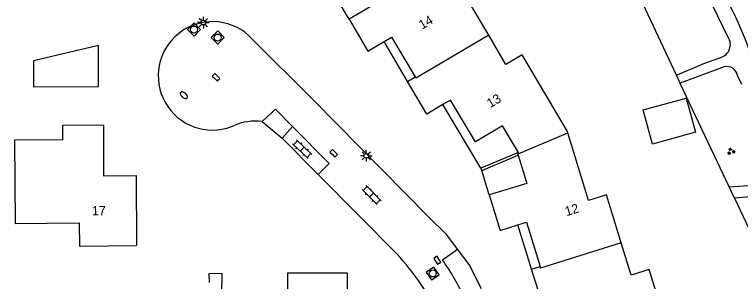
# Model space of a CAD drawing. Extents: x 128999 to 131010, y 395498 to 399007.
# Drawn here: x 130734.1 to 130812.2, y 395555.2 to 395583.9 of the extents above; entities that cross this region are included whole.
import ezdxf

# ---------------------------------------------------------------- set-up
doc = ezdxf.new("R2010")
doc.units = 0
for name, color, linetype in [('gg-afsc-erfafscheiding', 7, 'Continuous'), ('gg-afsc-hekwerk', 7, 'Continuous'), ('gg-afsc-muur', 7, 'Continuous'), ('gg-anno-huisnummerreeks BGT', 7, 'Continuous'), ('gg-bbg-bijgebouw', 7, 'Continuous'), ('gg-bbg-gedigitaliseerde bebouwing', 7, 'Continuous'), ('gg-bbg-gedigitaliseerde bijgebouw', 7, 'Continuous'), ('gg-bbg-hoofdgebouw', 7, 'Continuous'), ('gg-bbg-luifel en loopbrug', 7, 'Continuous'), ('gg-bbg-tussenscheiding', 7, 'Continuous'), ('gg-knt-onverhard', 7, 'Continuous'), ('gg-knt-verharding', 7, 'Continuous'), ('gg-knt-verharding nz', 7, 'Continuous'), ('gt-symb-brandkraan', 7, 'Continuous'), ('gt-symb-groenvak', 7, 'Continuous'), ('gt-symb-klinker verharding', 7, 'Continuous'), ('gt-symb-kolk', 7, 'Continuous'), ('gt-symb-lichtmast', 7, 'Continuous'), ('gt-symb-rioolschacht', 7, 'Continuous')]:
    doc.layers.add(name, color=color, linetype=linetype)

# ---------------------------------------------------------------- blocks, each defined once
blk = doc.blocks.new('gt0-GRVAK')
at = {"layer": 'gt-symb-groenvak'}
for p, q in [((-0.11, 0.189), (-0.228, 0.24)), ((-0.182, 0.153), (0.088, 0.153)), ((-0.091, 0.211), (-0.156, 0.322)), ((-0.047, 0.214), (-0.047, 0.393)), ((-0.004, 0.211), (0.061, 0.322)), ((0.015, 0.189), (0.133, 0.24)), ((0.262, -0.052), (0.197, 0.059)), ((0.305, -0.049), (0.305, 0.13)), ((0.349, -0.052), (0.414, 0.059)), ((-0.245, -0.228), (-0.363, -0.177)), ((-0.318, -0.264), (-0.047, -0.264)), ((-0.226, -0.206), (-0.291, -0.095)), ((-0.183, -0.203), (-0.183, -0.024)), ((-0.139, -0.206), (-0.074, -0.095)), ((-0.12, -0.228), (-0.002, -0.177)), ((0.243, -0.074), (0.125, -0.023)), ((0.17, -0.11), (0.441, -0.11)), ((0.368, -0.074), (0.486, -0.023))]:
    blk.add_line(p, q, dxfattribs=at)
blk = doc.blocks.new('gt0-LMAST')
at = {"layer": 'gt-symb-lichtmast'}
for p, q in [((-0.182, 0.173), (-0.447, 0.438)), ((-0.005, 0.246), (-0.005, 0.621)), ((0.172, 0.173), (0.437, 0.438)), ((-0.255, -0.004), (-0.63, -0.004)), ((-0.182, -0.181), (-0.447, -0.446)), ((-0.005, -0.254), (-0.005, -0.629)), ((0.437, -0.446), (0.172, -0.181)), ((0.245, -0.004), (0.62, -0.004))]:
    blk.add_line(p, q, dxfattribs=at)
blk.add_circle((-0.005, -0.004), 0.25, dxfattribs=at)
blk = doc.blocks.new('gt0-KOLK')
at = {"layer": 'gt-symb-kolk'}
blk.add_lwpolyline([(0, 0), (0.375, 0), (0.375, 0.4), (-0.375, 0.4), (-0.375, 0), (0, 0)], dxfattribs=at)
blk = doc.blocks.new('gt0-RS')
at = {"layer": 'gt-symb-rioolschacht'}
blk.add_lwpolyline([(-0.5, -0.5), (0.5, -0.5), (0.5, 0.5), (-0.5, 0.5)], close=True, dxfattribs=at)
blk.add_circle((0, 0), 0.375, dxfattribs=at)
blk = doc.blocks.new('gt0-KL1')
at = {"layer": 'gt-symb-klinker verharding'}
for p, q in [((-1.15, 0.3), (1.15, 0.3)), ((-1, -0.3), (-1, 0.3)), ((-0.5, 0.3), (-0.5, 0.45)), ((0, -0.3), (0, 0.3)), ((0.5, 0.3), (0.5, 0.45)), ((1, -0.3), (1, 0.3)), ((-1.15, -0.3), (1.15, -0.3)), ((-0.5, -0.45), (-0.5, -0.3)), ((0.5, -0.45), (0.5, -0.3))]:
    blk.add_line(p, q, dxfattribs=at)
blk = doc.blocks.new('gt0-BR')
at = {"layer": 'gt-symb-brandkraan'}
for centre, radius, start, end in [((-0.244, 0), 0.206, 107.56694, 252.43307), ((0.599, -2.664), 3, 106.89205, 107.56694), ((0, -0.691), 0.938, 73.10799, 106.89205), ((-0.599, -2.664), 3, 72.43309, 73.10799), ((0.244, 0), 0.206, 287.56695, 72.43309), ((0.599, 2.664), 3, 252.43307, 253.10797), ((0, 0.691), 0.938, 253.10797, 286.89206), ((-0.599, 2.664), 3, 286.89206, 287.56695)]:
    blk.add_arc(centre, radius, start, end, dxfattribs=at)

msp = doc.modelspace()

# ---------------------------------------------------------------- linework, layer by layer
at = {"layer": 'gg-afsc-erfafscheiding'}
for p, q in [((130810.935, 395565.386), (130805.708, 395576.437)), ((130811.499, 395564.194), (130810.935, 395565.386)), ((130811.499, 395564.194), (130815.688, 395555.336))]:
    msp.add_line(p, q, dxfattribs=at)
at = {"layer": 'gg-afsc-hekwerk'}
for p, q in [((130805.262, 395577.396), (130799.668, 395589.426)), ((130805.659, 395576.543), (130805.262, 395577.396)), ((130805.708, 395576.437), (130805.659, 395576.543))]:
    msp.add_line(p, q, dxfattribs=at)
at = {"layer": 'gg-afsc-muur'}
msp.add_line((130784.229, 395567.405), (130784.328, 395567.153), dxfattribs=at)
at = {"layer": 'gg-bbg-bijgebouw'}
msp.add_lwpolyline([(130736.114, 395578.942), (130736.126, 395576.141), (130743.128, 395576.171), (130743.109, 395580.582), (130736.114, 395578.942)], dxfattribs=at)
at = {"layer": 'gg-bbg-gedigitaliseerde bebouwing'}
for points in [[(130785.098, 395581.669), (130782.35, 395586.32), (130780.62, 395585.31), (130777.281, 395591.012), (130772.219, 395588.087)], [(130793.587, 395571.199), (130793.54, 395571.35), (130788.68, 395579.58), (130786.94, 395578.55), (130785.098, 395581.669)], [(130743.644, 395572.006), (130739.239, 395571.982), (130739.25, 395570.46), (130734.09, 395570.42), (130734.17, 395561.48), (130741.03, 395561.54), (130741.06, 395559.04), (130747.213, 395559.096)], [(130799.33, 395559.39), (130797.74, 395564.55), (130795.82, 395563.95), (130793.587, 395571.199)], [(130804.797, 395548.499), (130802.33, 395556.51), (130800.4, 395555.92), (130799.33, 395559.39)], [(130769.881, 395556.118), (130763.43, 395556.12), (130763.42, 395550.52), (130765.12, 395550.52)]]:
    msp.add_lwpolyline(points, dxfattribs=at)
at = {"layer": 'gg-bbg-gedigitaliseerde bijgebouw'}
msp.add_lwpolyline([(130801.695, 395573.652), (130806.32, 395574.937), (130807.337, 395571.275), (130802.712, 395569.991), (130801.695, 395573.652)], dxfattribs=at)
at = {"layer": 'gg-bbg-hoofdgebouw'}
for p, q in [((130776.353, 395576.716), (130777.177, 395577.205)), ((130788.238, 395568.793), (130788.258, 395568.96)), ((130788.258, 395568.96), (130788.275, 395569.095)), ((130789.692, 395556.572), (130790.606, 395556.855))]:
    msp.add_line(p, q, dxfattribs=at)
for points in [[(130772.219, 395588.087), (130773.71, 395585.541), (130770.084, 395583.394)], [(130770.084, 395583.394), (130772.101, 395579.963), (130773.838, 395580.995)], [(130773.838, 395580.995), (130774.643, 395581.473), (130777.177, 395577.205)], [(130780.167, 395574.242), (130778.434, 395573.213), (130776.353, 395576.716)], [(130788.275, 395569.095), (130786.576, 395571.943), (130783.648, 395570.223), (130780.975, 395574.722), (130780.167, 395574.242)], [(130743.644, 395572.006), (130743.673, 395566.597), (130747.172, 395566.616), (130747.213, 395559.096)], [(130788.238, 395568.793), (130789.186, 395565.747), (130785.145, 395564.532)], [(130785.145, 395564.532), (130786.322, 395560.724), (130788.226, 395561.312)], [(130788.226, 395561.312), (130789.14, 395561.595), (130790.606, 395556.855)], [(130792.894, 395553.304), (130790.918, 395552.713), (130789.692, 395556.572)], [(130776.336, 395547.044), (130776.298, 395553.373), (130769.889, 395553.36), (130769.881, 395556.118)]]:
    msp.add_lwpolyline(points, dxfattribs=at)
at = {"layer": 'gg-bbg-luifel en loopbrug'}
for p, q in [((130776.353, 395576.716), (130773.838, 395580.995)), ((130784.229, 395567.405), (130780.167, 395574.242)), ((130788.275, 395569.095), (130784.229, 395567.405)), ((130784.328, 395567.153), (130788.238, 395568.793)), ((130785.145, 395564.532), (130784.328, 395567.153)), ((130789.692, 395556.572), (130788.226, 395561.312))]:
    msp.add_line(p, q, dxfattribs=at)
msp.add_lwpolyline([(130770.084, 395583.394), (130768.582, 395585.949), (130772.219, 395588.087)], dxfattribs=at)
at = {"layer": 'gg-bbg-tussenscheiding'}
msp.add_line((130788.258, 395568.96), (130793.587, 395571.199), dxfattribs=at)
for points in [[(130785.098, 395581.669), (130777.26, 395577.065), (130777.177, 395577.205)], [(130799.33, 395559.39), (130790.665, 395556.665), (130790.606, 395556.855)]]:
    msp.add_lwpolyline(points, dxfattribs=at)
at = {"layer": 'gg-knt-onverhard'}
for p, q in [((130810.403, 395578.274), (130805.659, 395576.543)), ((130812.287, 395576.384), (130811.849, 395577.362)), ((130810.935, 395565.386), (130815.989, 395565.759)), ((130813.763, 395564.361), (130811.499, 395564.194))]:
    msp.add_line(p, q, dxfattribs=at)
for points in [[(130810.843, 395581.447), (130803.966, 395595.688), (130802.554, 395598.861), (130801.745, 395600.793)], [(130805.262, 395577.396), (130808.22, 395578.651), (130810.031, 395579.298)]]:
    msp.add_lwpolyline(points, dxfattribs=at)
for centre, radius, start, end in [((130769.988, 395564.248), 45.94, 13.37845, 28.94518), ((130809.629, 395580.678), 1.437, 286.25004, 32.3518), ((130810.686, 395577.121), 1.188, 11.72346, 103.79684)]:
    msp.add_arc(centre, radius, start, end, dxfattribs=at)
at = {"layer": 'gg-knt-verharding'}
for p, q in [((130756.907, 395571.708), (130757.639, 395571.963)), ((130762.875, 395570.638), (130763.999, 395571.894)), ((130762.875, 395570.638), (130766.749, 395566.724)), ((130766.749, 395566.724), (130775.193, 395558.193))]:
    msp.add_line(p, q, dxfattribs=at)
for points in [[(130778.584, 395562.223), (130766.266, 395574.668), (130759.627, 395581.29)], [(130763.999, 395571.894), (130762.144, 395573.726), (130760.717, 395572.399)], [(130781.731, 395558.712), (130780.594, 395560.238), (130778.584, 395562.223)], [(130784.322, 395554.435), (130782.978, 395557.053), (130781.731, 395558.712)], [(130756.26, 395546.96), (130756.43, 395556.078), (130755.002, 395556.073), (130755.004, 395555.113)]]:
    msp.add_lwpolyline(points, dxfattribs=at)
for centre, radius, start, end in [((130755.369, 395577.322), 5.82, 42.9852, 285.31996), ((130759.951, 395566.727), 5.724, 82.30454, 113.82013), ((130755.524, 395539.731), 26.976, 25.35253, 43.18675)]:
    msp.add_arc(centre, radius, start, end, dxfattribs=at)
at = {"layer": 'gg-knt-verharding nz'}
for p, q in [((130760.717, 395572.399), (130762.875, 395570.638)), ((130780.11, 395557.55), (130781.731, 395558.712))]:
    msp.add_line(p, q, dxfattribs=at)
msp.add_lwpolyline([(130766.749, 395566.724), (130767.943, 395567.922), (130763.999, 395571.894)], dxfattribs=at)
msp.add_arc((130761.112, 395543.955), 23.361, 23.81432, 35.58645, dxfattribs=at)

# ---------------------------------------------------------------- block references
at = {"layer": 'gt-symb-brandkraan', "rotation": -40.53915174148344}
msp.add_blockref('gt0-BR', (130752.311, 395575.241), dxfattribs=at)
at = {"layer": 'gt-symb-groenvak'}
msp.add_blockref('gt0-GRVAK', (130811.121, 395569.211), dxfattribs=at)
at = {"layer": 'gt-symb-klinker verharding'}
for p, rotation in [((130765.029, 395569.446), -43.54158234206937), ((130772.487, 395564.513), -45.16208098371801)]:
    msp.add_blockref('gt0-KL1', p, dxfattribs=dict(at, rotation=rotation))
at = {"layer": 'gt-symb-kolk'}
for p, rotation in [((130755.623, 395577.029), -44.756879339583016), ((130768.273, 395568.856), -45.32415936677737), ((130779.377, 395557.409), -55.721733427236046)]:
    msp.add_blockref('gt0-KOLK', p, dxfattribs=dict(at, rotation=rotation))
at = {"layer": 'gt-symb-lichtmast'}
for p in [(130754.405, 395583.04), (130771.921, 395568.735)]:
    msp.add_blockref('gt0-LMAST', p, dxfattribs=at)
at = {"layer": 'gt-symb-rioolschacht'}
for p, rotation in [((130753.393, 395582.29), -45.16208098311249), ((130755.939, 395581.431), -45.162080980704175), ((130779.063, 395556.096), -55.721733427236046)]:
    msp.add_blockref('gt0-RS', p, dxfattribs=dict(at, rotation=rotation))

# ---------------------------------------------------------------- texts
at = {"layer": 'gg-anno-huisnummerreeks BGT'}
for s, rotation, p in [('14', 30.7, (130777.922, 395582.263)), ('13', 30.7, (130785.249, 395573.837)), ('17', 0.3, (130742.418, 395562.33)), ('12', 17.1, (130793.452, 395562.241))]:
    msp.add_text(s, height=1, rotation=rotation, dxfattribs=at).set_placement(p)

doc.saveas('drawing.dxf')
